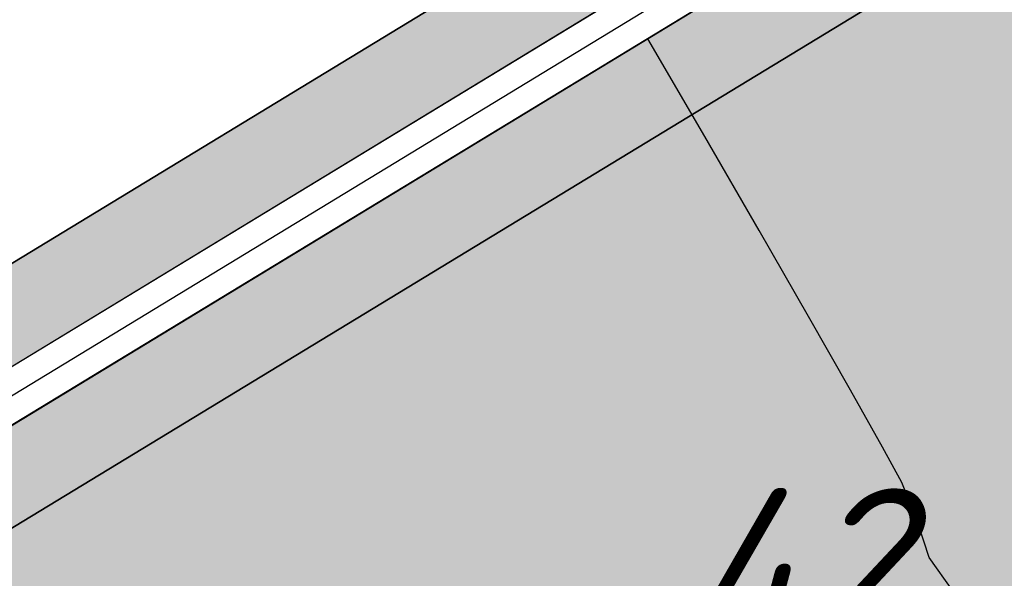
# Model space of a CAD drawing. Header units: millimetres. Extents: x -1999051 to 910003, y -179169 to 459591.
# Tile 355 of 656: x -1873378 to -1865540, y 89094 to 93539. Entities that reach past the tile are written whole.
import ezdxf

# ---------------------------------------------------------------- set-up
doc = ezdxf.new("R2010")
doc.units = ezdxf.units.MM
doc.layers.add('(032) Горизонтали утолщенные', color=32, linetype='Continuous', lineweight=30)
doc.layers.add('(040) Ограда', color=7, linetype='Continuous')
doc.layers.add('GLUXOY OG', color=7, linetype='Continuous')
doc.styles.get("Standard").update_dxf_attribs({"font": 'isocpeui.ttf'})
doc.linetypes.add('ОГРАДА_БЕТ', pattern='A,4,["|",Standard,S=0.8,R=0,X=0,Y=-0.8],4', length=8)
doc.linetypes.add('ОГРАДА_ГЛИН', pattern='A,4,["|",Standard,S=0.8,R=0,X=0,Y=-0.8],0.5,["|",Standard,S=0.8,R=0,X=0,Y=-0.8],3.5', length=8)

# ---------------------------------------------------------------- blocks, each defined once
blk = doc.blocks.new('A$C2cdd6916')
at = {"ltscale": 50}
blk.add_text('42', height=1200, dxfattribs=at).set_placement((17050.98614621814, 53722.37141121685))
blk = doc.blocks.new('A$C05d28b1e')
at = {"layer": '(032) Горизонтали утолщенные', "color": 32, "linetype": 'Continuous', "lineweight": 30, "ltscale": 600}
blk.add_lwpolyline([(-77539.24933224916, 87259.22530187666), (-78562.24779163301, 87732.53234554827), (-79729.20662964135, 88242.77629087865), (-80935.55884126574, 88755.18486055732), (-82076.73742151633, 89234.98577733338), (-83048.17536538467, 89647.40676391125), (-83745.30566788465, 89957.67554299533), (-84063.56132401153, 90131.01983734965), (-84250.65951407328, 90395.45127284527), (-84339.97052171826, 90664.69071422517), (-84469.18298464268, 90992.27749976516), (-84623.42430935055, 91275.57603369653), (-84877.64533599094, 91727.56688724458), (-85211.68074803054, 92313.30329366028), (-85605.36522894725, 92997.8384860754), (-86038.53346221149, 93746.22569778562), (-86491.02013128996, 94523.5181619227)], dxfattribs=at)
at = {"layer": '(040) Ограда', "ltscale": 600, "flags": 128}
blk.add_lwpolyline([(-65264.40736584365, 129736.0944886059), (-69527.56274084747, 127117.9602796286), (-60665.4079442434, 110685.5274772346), (-137358.727671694, 64079.83214361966), (-200340.084258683, 25825.59958398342), (-120612.5554367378, -95364.3361081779), (-115994.5822715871, -101904.9477696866)], dxfattribs=at)
at = {"layer": '(040) Ограда', "linetype": 'ОГРАДА_БЕТ', "ltscale": 600, "flags": 128}
blk.add_lwpolyline([(-64714.22453771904, 129604.5693745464), (-68996.00000000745, 126975), (-60133, 110541), (-137151.0000000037, 63738), (-199777.9999999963, 25699), (-120282.0000000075, -95139.0000000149), (-115667.8203322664, -101674.2387862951)], dxfattribs=at)

msp = doc.modelspace()

# ---------------------------------------------------------------- hatches: boundary and pattern name
at = {"true_color": 0xb1ab95}
h = msp.add_hatch(color=253, dxfattribs=at)
h.dxf.hatch_style = 1
edge = h.paths.add_edge_path(flags=17)
edge.add_line((-1866305.293710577, -141643.0551949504), (-1866718.806299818, -141074.8767272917))
edge.add_line((-1866718.806299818, -141074.8767272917), (-1867702.36811348, -141932.6525160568))
edge.add_line((-1867702.36811348, -141932.6525160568), (-1905089.009490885, -90562.30694138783))
edge.add_line((-1905089.009490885, -90562.30694138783), (-1960404.248306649, -6480.304978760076))
edge.add_arc((-1954972.863269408, -2064.418139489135), 7000.000000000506, 211.2865698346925, 219.1121955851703, ccw=False)
edge.add_line((-1960954.92734517, -5699.649823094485), (-1961404.269329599, -4960.221699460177))
edge.add_line((-1961404.269329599, -4960.221699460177), (-1980680.513713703, 24340.65908557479))
edge.add_line((-1980680.513713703, 24340.65908557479), (-1852887.967586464, 101981.6429985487))
edge.add_line((-1852887.967586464, 101981.6429985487), (-1847793.290274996, 92903.31151330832))
edge.add_line((-1847793.290274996, 92903.31151330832), (-1850604.343225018, 91241.54578196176))
edge.add_line((-1850604.343225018, 91241.54578196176), (-1847551.029094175, 86076.5411528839))
edge.add_line((-1847551.029094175, 86076.5411528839), (-1844856.184384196, 87669.60989614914))
edge.add_line((-1844856.184384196, 87669.60989614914), (-1791521.029300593, -7369.621847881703))
edge.add_line((-1791521.029300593, -7369.621847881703), (-1822145.328547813, -27631.01750570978))
edge.add_line((-1822145.328547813, -27631.01750570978), (-1822376.795857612, -32680.20600347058))
edge.add_line((-1822376.795857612, -32680.20600347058), (-1821020.411482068, -34518.19367879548))
edge.add_line((-1821020.411482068, -34518.19367879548), (-1841891.467380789, -53265.4122103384))
edge.add_line((-1841891.467380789, -53265.4122103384), (-1810924.154710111, -93193.05240681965))
edge.add_line((-1810924.154710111, -93193.05240681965), (-1857500.482916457, -133184.505605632))
edge.add_line((-1857500.482916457, -133184.505605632), (-1860367.731791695, -129846.1994198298))
edge.add_line((-1860367.731791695, -129846.1994198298), (-1864738.168142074, -133599.9379963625))
edge.add_line((-1864738.168142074, -133599.9379963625), (-1861721.017473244, -137745.5918129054))
edge.add_line((-1861721.017473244, -137745.5918129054), (-1860610.473403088, -136777.0733095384))
edge.add_line((-1860610.473403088, -136777.0733095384), (-1863151.284312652, -133818.8352404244))
edge.add_line((-1863151.284312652, -133818.8352404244), (-1860496.184039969, -131538.3873585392))
edge.add_line((-1860496.184039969, -131538.3873585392), (-1857954.835588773, -134497.2512814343))
edge.add_line((-1857954.835588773, -134497.2512814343), (-1809962.868935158, -93290.29997681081))
edge.add_line((-1809962.868935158, -93290.29997681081), (-1840939.224885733, -53350.9998461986))
edge.add_line((-1840939.224885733, -53350.9998461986), (-1820079.659104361, -34614.10219836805))
edge.add_line((-1820079.659104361, -34614.10219836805), (-1821666.162513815, -32464.2884980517))
edge.add_line((-1821666.162513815, -32464.2884980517), (-1821462.356219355, -28018.49268068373))
edge.add_line((-1821462.356219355, -28018.49268068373), (-1790592.179375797, -7594.421520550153))
edge.add_line((-1790592.179375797, -7594.421520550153), (-1852632.148581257, 102956.1337645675))
edge.add_line((-1852632.148581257, 102956.1337645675), (-1981664.113041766, 24562.13520566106))
edge.add_line((-1981664.113041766, 24562.13520566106), (-1905664.718078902, -90960.8456804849))
edge.add_line((-1905664.718078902, -90960.8456804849), (-1867818.465731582, -142962.7102545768))
edge.add_line((-1867818.465731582, -142962.7102545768), (-1866305.293710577, -141643.0551949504))
h.paths.add_polyline_path([(-1905993.694414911, -91188.5821028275), (-1982226.169800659, 24688.6929885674), (-1852485.966292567, 103512.985630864), (-1790061.407990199, -7722.878476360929), (-1821072.086317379, -28239.90706638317), (-1821260.08631736, -32340.90706638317), (-1819542.086317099, -34668.90706669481), (-1840395.08631713, -53399.9070666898), (-1809415.370722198, -93343.53894776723), (-1857694.238790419, -134800.6612544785), (-1857173.245697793, -135407.2477558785), (-1859828.345970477, -137687.6956377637), (-1860349.843345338, -137080.5220061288), (-1861484.724565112, -138070.2652230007), (-1860310.503878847, -139683.6790043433), (-1855481.057759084, -135535.7000041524), (-1856327.742670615, -134549.914116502), (-1808454.103613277, -93440.76245074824), (-1839442.843822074, -53485.49470255), (-1818601.333939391, -34764.81558626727), (-1820549.452973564, -32124.98956096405), (-1820389.113988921, -28627.38224135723), (-1789132.558065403, -7947.67814902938), (-1852230.14728736, 104487.476396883), (-1983209.769128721, 24910.16910865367), (-1906569.403002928, -91587.12084192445), (-1868000.904845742, -144581.3724151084), (-1865655.488213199, -142535.9070726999), (-1866069.00080244, -141967.7286050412), (-1867884.80722764, -143551.3146765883)])
at = {"true_color": 0x7abf6e, "transparency": 33554687}
h = msp.add_hatch(color=83, dxfattribs=at)
h.dxf.hatch_style = 1
h.paths.add_polyline_path([(-1841813.225175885, 11086.3266136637), (-1839507.989606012, 12459.62205898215), (-1841030.442656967, 15015.23595727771), (-1847462.773818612, 11183.31040376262), (-1841137.441003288, 565.5061673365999), (-1834705.109841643, 4397.431720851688), (-1836227.562892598, 6953.045619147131), (-1838532.798462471, 5579.750173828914)], flags=16)
h.paths.add_polyline_path([(-1832610.456324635, 20031.26513492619), (-1839312.22764542, 16038.8262923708), (-1837789.774594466, 13483.21239407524), (-1835484.539024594, 14856.50783939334), (-1832204.112311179, 9349.931399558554), (-1834509.347881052, 7976.635954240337), (-1832986.894830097, 5421.022055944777), (-1826285.123509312, 9413.460898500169)], flags=16)
h.paths.add_polyline_path([(-1858488.187163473, 50527.10889261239), (-1859919.483017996, 52948.2976067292), (-1860688.529671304, 52480.95678043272), (-1861181.882543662, 53292.80833295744), (-1875880.668547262, 44360.52474920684), (-1874842.030921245, 42651.36358599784), (-1871680.082769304, 44572.84319413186), (-1870855.586595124, 43216.06889208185)], flags=17)
h.paths.add_polyline_path([(-1944272.157259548, 14326.05162819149), (-1945602.179494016, 13517.81237849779), (-1944849.169412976, 12278.6741518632), (-1945703.701532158, 11759.38478891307), (-1945132.446442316, 10819.33891594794), (-1944277.870923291, 11338.65465248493), (-1943524.860842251, 10099.51642585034), (-1942326.088064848, 10827.99688659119)], flags=17)
h.paths.add_polyline_path([(-1951326.658090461, 27006.50006671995), (-1953132.407165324, 25909.16707515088), (-1952379.397084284, 24670.02884851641), (-1953233.82432051, 24150.80322173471), (-1949107.599129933, 17360.77013441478), (-1948253.067010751, 17880.05949736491), (-1946640.817120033, 15226.9735417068), (-1945245.19185695, 16075.0789990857)], flags=17)
h.paths.add_polyline_path([(-1899654.78457725, 27062.66865207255), (-1899881.24196225, 27435.32236484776), (-1896719.293810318, 29356.8019729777), (-1897757.931436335, 31065.96313618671), (-1912456.717439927, 22133.67955244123), (-1911963.364567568, 21321.82799991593), (-1912732.411220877, 20854.48717361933), (-1912065.362490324, 19726.10351130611)], flags=17)
h.paths.add_polyline_path([(-1914131.36434196, 18504.77785897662), (-1914783.556356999, 19608.02981157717), (-1915552.603010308, 19140.68898528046), (-1916045.955882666, 19952.54053780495), (-1916302.330057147, 19796.74489390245), (-1915575.283718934, 18600.33207965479), (-1920617.309150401, 15536.35108290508), (-1920747.138853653, 15749.99622830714), (-1923664.591757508, 13977.09357681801), (-1923179.248163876, 13156.08342181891)], flags=17)
edge = h.paths.add_edge_path(flags=17)
edge.add_line((-1846733.962558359, 60917.37856693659), (-1852333.559789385, 70664.02035136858))
edge.add_line((-1852333.559789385, 70664.02035136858), (-1853686.191652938, 69842.04148952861))
edge.add_line((-1853686.191652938, 69842.04148952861), (-1848363.1738196, 61082.59052808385))
edge.add_line((-1848363.1738196, 61082.59052808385), (-1852294.244494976, 58693.72398824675))
edge.add_line((-1852294.244494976, 58693.72398824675), (-1851567.198156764, 57497.31117399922))
edge.add_line((-1851567.198156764, 57497.31117399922), (-1856609.22358823, 54433.3301772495))
edge.add_line((-1856609.22358823, 54433.3301772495), (-1857336.269926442, 55629.74299149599))
edge.add_line((-1857336.269926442, 55629.74299149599), (-1857592.644100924, 55473.94734759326))
edge.add_line((-1857592.644100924, 55473.94734759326), (-1857099.291228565, 54662.09579506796))
edge.add_line((-1857099.291228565, 54662.09579506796), (-1857868.337881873, 54194.75496877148))
edge.add_line((-1857868.337881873, 54194.75496877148), (-1856422.185311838, 51748.43454494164))
edge.add_line((-1856422.185311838, 51748.43454494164), (-1847808.568793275, 56840.41004589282))
edge.add_arc((-1849335.225858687, 59422.91236043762), 3000.000000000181, 300.589634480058, 389.8780372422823)
edge = h.paths.add_edge_path(flags=17)
edge.add_line((-1953582.53771873, -5315.109583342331), (-1940925.549600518, 2376.396833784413))
edge.add_arc((-1942483.50603635, 4940.138580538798), 3000.000000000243, 301.2865698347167, 389.0884551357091)
edge.add_line((-1939861.895436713, 6398.61650765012), (-1941353.053467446, 9078.969515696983))
edge.add_line((-1941353.053467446, 9078.969515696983), (-1942486.223216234, 8390.35526264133))
edge.add_line((-1942486.223216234, 8390.35526264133), (-1941733.213135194, 7151.217036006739))
edge.add_line((-1941733.213135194, 7151.217036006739), (-1942587.788654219, 6631.901299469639))
edge.add_line((-1942587.788654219, 6631.901299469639), (-1942224.315602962, 6033.77736527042))
edge.add_line((-1942224.315602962, 6033.77736527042), (-1954872.284702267, -1652.24831914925))
edge.add_line((-1954872.284702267, -1652.24831914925), (-1955235.698851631, -1054.221312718))
edge.add_line((-1955235.698851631, -1054.221312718), (-1956090.29751648, -1573.551114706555))
edge.add_line((-1956090.29751648, -1573.551114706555), (-1956843.307598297, -334.4128867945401))
edge.add_line((-1956843.307598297, -334.4128867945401), (-1959236.115170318, -1788.494586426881))
edge.add_line((-1959236.115170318, -1788.494586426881), (-1957704.235901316, -4309.324272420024))
edge.add_arc((-1955140.494154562, -2751.367836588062), 3000.000000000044, 211.286569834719, 301.286569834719)
h.paths.add_polyline_path([(-1958634.955304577, 2613.886501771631), (-1957780.356639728, 3133.216303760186), (-1958351.61172957, 4073.262176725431), (-1959206.253794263, 3553.90600114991), (-1959959.263876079, 4793.044229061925), (-1962352.028041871, 3338.988906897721), (-1960274.752794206, -79.33342192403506), (-1957881.945224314, 1374.748276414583)], flags=17)
h.paths.add_polyline_path([(-1965881.734517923, 16464.68060954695), (-1966736.481465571, 15945.26069780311), (-1967489.491547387, 17184.39892571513), (-1969882.150814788, 15730.40734909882), (-1963390.665665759, 5048.150071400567), (-1960997.901502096, 6502.205392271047), (-1961750.91158236, 7741.343617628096), (-1960896.269517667, 8260.699793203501)], flags=17)
edge = h.paths.add_edge_path(flags=17)
edge.add_line((-1956141.950772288, 28936.35755230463), (-1955778.482108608, 28338.24083821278))
edge.add_line((-1955778.482108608, 28338.24083821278), (-1954924.054872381, 28857.46646499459))
edge.add_line((-1954924.054872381, 28857.46646499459), (-1954171.044791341, 27618.32823836))
edge.add_line((-1954171.044791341, 27618.32823836), (-1952299.692687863, 28755.52743761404))
edge.add_line((-1952299.692687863, 28755.52743761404), (-1952919.548196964, 29869.71623861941))
edge.add_arc((-1955541.158796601, 28411.23831150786), 2999.999999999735, 29.08845513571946, 121.2865698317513)
edge.add_line((-1957099.1152323, 30974.98005834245), (-1970636.464175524, 22748.48847258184))
edge.add_arc((-1969078.507739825, 20184.74672574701), 2999.999999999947, 121.286569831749, 211.2865698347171)
edge.add_line((-1971642.24948658, 18626.79028991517), (-1970920.788438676, 17439.56851360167))
edge.add_line((-1970920.788438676, 17439.56851360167), (-1968528.129173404, 18893.56008892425))
edge.add_line((-1968528.129173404, 18893.56008892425), (-1969281.139253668, 20132.6983142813))
edge.add_line((-1969281.139253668, 20132.6983142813), (-1968426.39230602, 20652.11822602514))
edge.add_line((-1968426.39230602, 20652.11822602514), (-1968789.919871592, 21250.33186788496))
edge.add_line((-1968789.919871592, 21250.33186788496), (-1956141.950772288, 28936.35755230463))
edge = h.paths.add_edge_path(flags=17)
edge.add_line((-1850204.579165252, 11877.93508021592), (-1831915.831648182, 22773.0704815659))
edge.add_line((-1831915.831648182, 22773.0704815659), (-1828241.433985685, 16605.16814247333))
edge.add_line((-1828241.433985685, 16605.16814247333), (-1823004.465183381, 19613.88813634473))
edge.add_line((-1823004.465183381, 19613.88813634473), (-1825871.086499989, 24603.52041640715))
edge.add_arc((-1828472.349800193, 23109.05420969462), 2999.999999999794, 29.87803724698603, 120.0993965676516)
edge.add_line((-1829976.854676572, 25704.52431681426), (-1853403.623395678, 12124.83111248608))
edge.add_arc((-1851899.118519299, 9529.36100536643), 2999.999999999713, 120.0993965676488, 209.6273998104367)
edge.add_line((-1854506.894375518, 8046.2881535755), (-1851553.562312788, 2853.267433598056))
edge.add_line((-1851553.562312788, 2853.267433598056), (-1846530.221790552, 5710.100368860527))
edge.add_line((-1846530.221790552, 5710.100368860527), (-1850204.579165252, 11877.93508021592))
edge = h.paths.add_edge_path(flags=17)
edge.add_line((-1841145.005548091, -9523.59647318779), (-1836507.713853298, -7029.409876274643))
edge.add_arc((-1837928.769105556, -4387.326991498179), 3000.000000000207, 298.2737704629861, 330.6005223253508)
edge.add_line((-1835315.114246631, -5860.014425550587), (-1832189.291056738, -312.4537011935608))
edge.add_arc((-1829575.636197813, -1785.14113524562), 2999.999999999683, 120.96365715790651, 150.6005223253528, ccw=False)
edge.add_line((-1831119.11900237, 787.3403189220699), (-1819565.314467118, 7719.59578707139))
edge.add_arc((-1821108.797271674, 10292.07724123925), 2999.999999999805, 300.963657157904, 389.8780372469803)
edge.add_line((-1818507.533971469, 11786.54344795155), (-1820433.624348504, 15139.09045647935))
edge.add_line((-1820433.624348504, 15139.09045647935), (-1822008.154378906, 17879.71260287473))
edge.add_line((-1822008.154378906, 17879.71260287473), (-1827217.715825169, 14886.73856113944))
edge.add_line((-1827217.715825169, 14886.73856113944), (-1823543.318162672, 8718.83622204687))
edge.add_line((-1823543.318162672, 8718.83622204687), (-1841832.065679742, -2176.299179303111))
edge.add_line((-1841832.065679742, -2176.299179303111), (-1845506.423054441, 3991.535532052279))
edge.add_line((-1845506.423054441, 3991.535532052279), (-1850564.847078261, 1114.75019611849))
edge.add_line((-1850564.847078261, 1114.75019611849), (-1845173.836656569, -8364.58644020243))
edge.add_arc((-1842566.06080035, -6881.513588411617), 3000.000000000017, 209.6273998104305, 298.2737704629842)
edge = h.paths.add_edge_path(flags=17)
edge.add_line((-1862441.132395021, -8876.447521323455), (-1857392.787177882, -18262.53330049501))
edge.add_line((-1857392.787177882, -18262.53330049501), (-1849954.40688552, -14261.76956834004))
edge.add_arc((-1851375.462137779, -11619.68668356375), 3000.000000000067, 298.2737704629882, 389.6273998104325)
edge.add_line((-1848767.686281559, -10136.61383177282), (-1853833.195749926, -1229.625024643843))
edge.add_line((-1853833.195749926, -1229.625024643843), (-1861494.788011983, -5586.862805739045))
edge.add_arc((-1864581.834697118, -6479.698409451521), 3213.566967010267, -6.30961949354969e-12, 16.13092597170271, ccw=False)
edge.add_arc((-1864581.834697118, -6479.698409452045), 3213.566967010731, -48.22975569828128, 3.126388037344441e-12, ccw=False)
edge = h.paths.add_edge_path(flags=17)
edge.add_line((-1865888.836544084, -22832.16873655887), (-1858713.82862027, -18973.06092662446))
edge.add_line((-1858713.82862027, -18973.06092662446), (-1863762.173837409, -9586.975147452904))
edge.add_arc((-1864581.834697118, -6479.69840945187), 3213.566967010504, 223.1238736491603, 284.77729662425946, ccw=False)
edge.add_line((-1866927.344956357, -8676.421941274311), (-1874570.919880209, -13023.41304986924))
edge.add_line((-1874570.919880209, -13023.41304986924), (-1869951.974681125, -21611.141104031))
edge.add_arc((-1867309.891796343, -20190.08585178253), 2999.99999999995, 208.2737704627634, 298.2737704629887)
edge = h.paths.add_edge_path(flags=17)
edge.add_line((-1866722.536999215, -4082.949297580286), (-1868219.007100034, -1300.652103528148))
edge.add_line((-1868219.007100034, -1300.652103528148), (-1868505.119765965, -1474.519487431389))
edge.add_line((-1868505.119765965, -1474.519487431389), (-1870682.646603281, 2108.774829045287))
edge.add_line((-1870682.646603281, 2108.774829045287), (-1877337.215156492, -1748.650001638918))
edge.add_arc((-1875832.710280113, -4344.120108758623), 2999.999999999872, 120.0993965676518, 208.2737704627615)
edge.add_line((-1878474.793164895, -5765.175361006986), (-1875281.645844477, -11702.00284925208))
edge.add_line((-1875281.645844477, -11702.00284925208), (-1867668.881382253, -7372.534013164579))
edge.add_arc((-1864581.834697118, -6479.698409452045), 3213.566967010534, 179.9999999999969, 196.1309259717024, ccw=False)
edge.add_arc((-1864581.834697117, -6479.69840945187), 3213.566967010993, 131.7702443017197, 180, ccw=False)
edge = h.paths.add_edge_path(flags=17)
edge.add_line((-1854574.732175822, 74.26290346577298), (-1857943.203255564, 5997.247430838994))
edge.add_arc((-1860550.979111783, 4514.174579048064), 3000.000000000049, 29.62739981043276, 120.0993965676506)
edge.add_line((-1862055.483988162, 7109.644686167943), (-1862548.427564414, 6823.902225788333))
edge.add_line((-1862548.427564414, 6823.902225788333), (-1860472.062298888, 3407.07735484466))
edge.add_line((-1860472.062298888, 3407.07735484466), (-1866935.36199696, -520.5957043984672))
edge.add_line((-1866935.36199696, -520.5957043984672), (-1865401.495556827, -3372.421671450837))
edge.add_arc((-1864581.834697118, -6479.69840945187), 3213.566967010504, 43.123873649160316, 104.77729662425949, ccw=False)
edge.add_line((-1862236.324437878, -4282.974877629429), (-1854574.732175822, 74.26290346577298))
edge = h.paths.add_edge_path(flags=17)
edge.add_line((-1892420.803915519, 13714.37618206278), (-1893277.679956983, 15124.43414170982))
edge.add_line((-1893277.679956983, 15124.43414170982), (-1889474.796368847, 17435.40285959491))
edge.add_line((-1889474.796368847, 17435.40285959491), (-1892772.470831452, 22861.98955278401))
edge.add_line((-1892772.470831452, 22861.98955278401), (-1895934.418983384, 20940.50994465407))
edge.add_line((-1895934.418983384, 20940.50994465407), (-1897577.355640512, 23644.09342520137))
edge.add_line((-1897577.355640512, 23644.09342520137), (-1910078.087009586, 16254.23369112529))
edge.add_arc((-1908367.8428183, 13789.46903579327), 3000.00000000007, 124.755902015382, 210.5896344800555)
edge.add_line((-1910950.345132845, 12262.81197038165), (-1905259.431661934, 2636.028363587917))
edge.add_line((-1905259.431661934, 2636.028363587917), (-1902888.11035248, 4077.053112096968))
edge.add_line((-1902888.11035248, 4077.053112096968), (-1904342.203028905, 6469.878740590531))
edge.add_line((-1904342.203028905, 6469.878740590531), (-1892420.803915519, 13714.37618206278))
h.paths.add_polyline_path([(-1872659.670270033, 5362.125165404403), (-1872944.500335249, 5830.835785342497), (-1873490.580370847, 6729.454095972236), (-1873661.496487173, 6625.590333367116), (-1873246.041436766, 5941.925868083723), (-1879997.228031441, 1839.307245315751), (-1880412.683081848, 2522.971710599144), (-1884343.753757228, 134.1051707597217), (-1884551.481282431, 475.9374034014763), (-1896344.693308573, -6690.662216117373), (-1897798.785984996, -4297.836587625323), (-1900212.129120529, -5764.397517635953), (-1897804.404492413, -9918.041282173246)], flags=17)
edge = h.paths.add_edge_path(flags=17)
edge.add_line((-1918311.185188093, 11387.20320148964), (-1928934.394003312, 5107.248793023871))
edge.add_arc((-1927407.7369379, 2524.746478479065), 3000.000000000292, 120.5896344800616, 209.08845513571)
edge.add_line((-1930029.347537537, 1066.268551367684), (-1918836.076999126, -19053.60857712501))
edge.add_arc((-1916214.46639949, -17595.13065001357), 2999.999999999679, 209.0884551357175, 301.2865699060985)
edge.add_line((-1914656.509960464, -20158.87239482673), (-1901223.460730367, -11995.76252382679))
edge.add_line((-1901223.460730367, -11995.76252382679), (-1903631.185358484, -7842.118759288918))
edge.add_line((-1903631.185358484, -7842.118759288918), (-1904635.43063783, -8452.387091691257))
edge.add_line((-1904635.43063783, -8452.387091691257), (-1909724.755005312, -77.49739196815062))
edge.add_line((-1909724.755005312, -77.49739196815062), (-1908678.006888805, 558.5994268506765))
edge.add_line((-1908678.006888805, 558.5994268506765), (-1914393.681552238, 10227.26921649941))
edge.add_arc((-1916976.183866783, 8700.612151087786), 3000.00000000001, 30.58963448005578, 116.4233669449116)
edge = h.paths.add_edge_path(flags=17)
edge.add_line((-1859635.347022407, 45202.30448630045), (-1868778.157658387, 39797.4936652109))
edge.add_line((-1868778.157658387, 39797.4936652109), (-1867733.259790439, 38078.03077393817))
edge.add_line((-1867733.259790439, 38078.03077393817), (-1870895.207942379, 36156.55116580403))
edge.add_line((-1870895.207942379, 36156.55116580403), (-1867597.533479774, 30729.96447261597))
edge.add_line((-1867597.533479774, 30729.96447261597), (-1863794.64989163, 33040.93319050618))
edge.add_line((-1863794.64989163, 33040.93319050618), (-1862937.773850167, 31630.87523085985))
edge.add_line((-1862937.773850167, 31630.87523085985), (-1852037.927430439, 38245.69992270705))
edge.add_line((-1852037.927430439, 38245.69992270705), (-1855526.186445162, 44146.45994494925))
edge.add_arc((-1858108.688759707, 42619.80287953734), 3000.000000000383, 30.58963448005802, 120.5896610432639)
edge = h.paths.add_edge_path(flags=17)
edge.add_arc((-1844353.287611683, 50751.36591122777), 2999.999999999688, 29.87803724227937, 120.5896344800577)
edge.add_line((-1845879.944677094, 53333.86822577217), (-1851027.004776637, 50291.16207878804))
edge.add_arc((-1849500.347711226, 47708.65976424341), 2999.999999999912, 120.5896344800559, 210.5896344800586)
edge.add_line((-1852082.85002577, 46182.00269883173), (-1848594.591011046, 40281.24267658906))
edge.add_line((-1848594.591011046, 40281.24267658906), (-1847169.709313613, 37936.48604692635))
edge.add_line((-1847169.709313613, 37936.48604692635), (-1842725.637407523, 40637.09754790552))
edge.add_line((-1842725.637407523, 40637.09754790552), (-1841219.926779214, 38159.33045717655))
edge.add_line((-1841219.926779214, 38159.33045717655), (-1835535.393338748, 41425.18329314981))
edge.add_line((-1835535.393338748, 41425.18329314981), (-1841752.024311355, 52245.83211772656))
edge = h.paths.add_edge_path(flags=17)
edge.add_line((-1830852.677698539, 33274.46279657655), (-1833542.771730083, 37956.83222604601))
edge.add_line((-1833542.771730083, 37956.83222604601), (-1839142.023668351, 34739.9749389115))
edge.add_line((-1839142.023668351, 34739.9749389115), (-1837636.313040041, 32262.20784818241))
edge.add_line((-1837636.313040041, 32262.20784818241), (-1842080.132064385, 29561.75002053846))
edge.add_line((-1842080.132064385, 29561.75002053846), (-1839271.614993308, 24940.11088110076))
edge.add_line((-1839271.614993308, 24940.11088110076), (-1831949.436122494, 29184.52648295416))
edge.add_arc((-1833453.940998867, 31779.99659007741), 3000.000000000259, 300.0993965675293, 389.8780372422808)
h.paths.add_polyline_path([(-1842732.984797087, 22933.67369100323), (-1844044.361714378, 25091.64914001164), (-1854812.077042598, 18548.23209610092), (-1854604.349517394, 18206.39986345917), (-1858535.420192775, 15817.53332361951), (-1858119.965142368, 15133.86885833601), (-1864871.151737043, 11031.2502355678), (-1865286.60678745, 11714.91470085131), (-1865457.52290377, 11611.05093824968), (-1864626.148806, 10242.95846363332)], flags=17)
h.paths.add_polyline_path([(-1835884.490314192, 13215.83193702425), (-1833837.309644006, 9779.401913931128), (-1838132.847172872, 7220.426076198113), (-1840180.027843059, 10656.85609929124)], flags=16)
edge = h.paths.add_edge_path(flags=17)
edge.add_line((-1930598.443997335, 23103.34831875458), (-1932222.14710238, 22116.6425740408))
edge.add_line((-1932222.14710238, 22116.6425740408), (-1932955.215802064, 23322.96566505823))
edge.add_line((-1932955.215802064, 23322.96566505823), (-1940176.417210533, 19305.60211650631))
edge.add_line((-1940176.417210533, 19305.60211650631), (-1934892.609767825, 9807.970825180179))
edge.add_arc((-1932270.999168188, 11266.4487522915), 2999.999999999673, 209.088455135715, 300.589634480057)
edge.add_line((-1930744.342102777, 8683.946437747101), (-1924212.249089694, 12545.42059565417))
edge.add_line((-1924212.249089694, 12545.42059565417), (-1925275.426163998, 14343.89735731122))
edge.add_line((-1925275.426163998, 14343.89735731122), (-1930598.443997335, 23103.34831875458))
edge = h.paths.add_edge_path(flags=17)
edge.add_line((-1874695.779493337, -27569.0195774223), (-1902419.051054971, -42480.09632276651))
edge.add_arc((-1903840.10630723, -39838.01343799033), 2999.999999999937, 209.0884551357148, 298.27377046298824, ccw=False)
edge.add_line((-1906461.716906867, -41296.49136510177), (-1909478.979417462, -35872.96918994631))
edge.add_line((-1909478.979417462, -35872.96918994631), (-1900708.895445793, -30993.91739889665))
edge.add_line((-1900708.895445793, -30993.91739889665), (-1897024.194282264, -37179.11535864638))
edge.add_line((-1897024.194282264, -37179.11535864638), (-1882075.723681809, -28273.87944333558))
edge.add_line((-1882075.723681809, -28273.87944333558), (-1885760.157511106, -22089.1302350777))
edge.add_line((-1885760.157511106, -22089.1302350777), (-1876822.349771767, -17281.89322342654))
edge.add_line((-1876822.349771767, -17281.89322342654), (-1873474.751860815, -23505.88144039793))
edge.add_arc((-1876116.834745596, -24926.9366926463), 2999.999999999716, -61.72622953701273, 28.27377046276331, ccw=False)
edge = h.paths.add_edge_path(flags=17)
edge.add_line((-1912907.249851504, -23776.52575967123), (-1885780.834448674, -7292.11439880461))
edge.add_arc((-1884222.878009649, -9855.856143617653), 2999.999999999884, 28.273794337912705, 121.28656990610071, ccw=False)
edge.add_line((-1881580.795717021, -8434.799790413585), (-1877769.719939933, -15520.50463357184))
edge.add_line((-1877769.719939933, -15520.50463357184), (-1886784.730600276, -20369.26555691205))
edge.add_line((-1886784.730600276, -20369.26555691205), (-1890469.164429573, -14184.51634865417))
edge.add_line((-1890469.164429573, -14184.51634865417), (-1905417.635030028, -23089.75226396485))
edge.add_line((-1905417.635030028, -23089.75226396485), (-1901732.9338665, -29274.95022371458))
edge.add_line((-1901732.9338665, -29274.95022371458), (-1910451.298035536, -34125.22879018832))
edge.add_line((-1910451.298035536, -34125.22879018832), (-1913970.904012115, -27798.7454315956))
edge.add_arc((-1911349.293412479, -26340.26750448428), 2999.999999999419, 121.28656990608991, 209.0884551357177, ccw=False)
h.paths.add_polyline_path([(-1891163.789106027, -16926.32169529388), (-1896060.701888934, -19843.55415030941), (-1894525.316386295, -22420.87666762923), (-1892205.726120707, -21039.02971525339), (-1888930.237048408, -26537.31775220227), (-1891249.827313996, -27919.16470457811), (-1889714.441811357, -30496.48722189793), (-1884817.529028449, -27579.25476688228)], flags=16)
h.paths.add_polyline_path([(-1892968.042325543, -28942.7550396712), (-1895287.632591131, -30324.60199204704), (-1898563.121663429, -24826.31395509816), (-1896243.531397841, -23444.46700272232), (-1897778.916900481, -20867.14448540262), (-1902675.829683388, -23784.37694041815), (-1896329.569605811, -34437.31001200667), (-1891432.656822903, -31520.07755699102)], flags=16)
h.paths.add_polyline_path([(-1892622.500926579, -22684.11292323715), (-1896918.038455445, -25243.08876097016), (-1894870.857785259, -28679.51878406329), (-1890575.320256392, -26120.54294633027)], flags=16)
edge = h.paths.add_edge_path()
edge.add_line((-1917865.468185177, -40917.08061558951), (-1919804.634797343, -41995.89518142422))
edge.add_line((-1919804.634797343, -41995.89518142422), (-1937306.36992268, -10536.56798578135))
edge.add_line((-1937306.36992268, -10536.56798578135), (-1934684.759323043, -9078.090058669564))
edge.add_arc((-1936143.237250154, -6456.479459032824), 2999.999999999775, 299.088455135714, 389.0884551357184)
edge.add_line((-1933521.626650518, -4998.001531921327), (-1935239.981099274, -1909.263503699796))
edge.add_arc((-1937861.59169891, -3367.741430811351), 2999.999999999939, 29.08845513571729, 121.2865698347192)
edge.add_line((-1939419.548134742, -803.9996840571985), (-1951337.6315858, -8046.482215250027))
edge.add_arc((-1954972.863269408, -2064.418139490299), 6999.999999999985, 219.1121955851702, 301.2865698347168, ccw=False)
edge.add_line((-1960404.248306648, -6480.304978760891), (-1905089.009490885, -90562.30694138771))
edge.add_line((-1905089.009490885, -90562.30694138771), (-1867702.36811348, -141932.6525160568))
edge.add_line((-1867702.36811348, -141932.6525160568), (-1866718.806299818, -141074.8767272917))
edge.add_line((-1866718.806299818, -141074.8767272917), (-1887451.416721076, -112587.6598293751))
edge.add_line((-1887451.416721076, -112587.6598293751), (-1907886.776697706, -62458.84663716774))
edge.add_line((-1907886.776697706, -62458.84663716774), (-1913522.472313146, -42714.33921187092))
edge.add_arc((-1916406.990258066, -43538.69121522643), 3000.000000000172, 15.94914245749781, 119.0884551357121)
edge = h.paths.add_edge_path(flags=17)
edge.add_line((-1863789.386992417, 84563.19966923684), (-1894693.504343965, 66681.25166808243))
edge.add_arc((-1893191.019171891, 64084.61185715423), 3000.000000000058, 120.0548210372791, 211.2865699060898)
edge.add_line((-1895754.760916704, 62526.65541812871), (-1892667.196317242, 57445.82128492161))
edge.add_line((-1892667.196317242, 57445.82128492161), (-1891641.699619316, 58069.00386053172))
edge.add_line((-1891641.699619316, 58069.00386053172), (-1890551.130111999, 56274.38463916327))
edge.add_line((-1890551.130111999, 56274.38463916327), (-1890505.88543257, 56301.87931166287))
edge.add_line((-1890505.88543257, 56301.87931166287), (-1888864.089684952, 63029.94196306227))
edge.add_line((-1888864.089684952, 63029.94196306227), (-1885704.121077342, 62258.83989528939))
edge.add_line((-1885704.121077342, 62258.83989528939), (-1884933.019009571, 65418.80850290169))
edge.add_line((-1884933.019009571, 65418.80850290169), (-1881773.050401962, 64647.70643512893))
edge.add_line((-1881773.050401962, 64647.70643512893), (-1881001.948334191, 67807.67504274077))
edge.add_line((-1881001.948334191, 67807.67504274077), (-1877841.979726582, 67036.57297496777))
edge.add_line((-1877841.979726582, 67036.57297496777), (-1877070.877658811, 70196.54158258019))
edge.add_line((-1877070.877658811, 70196.54158258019), (-1873910.909051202, 69425.43951480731))
edge.add_line((-1873910.909051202, 69425.43951480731), (-1873139.806983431, 72585.40812241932))
edge.add_line((-1873139.806983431, 72585.40812241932), (-1869979.838375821, 71814.30605464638))
edge.add_line((-1869979.838375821, 71814.30605464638), (-1869208.73630805, 74974.27466225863))
edge.add_line((-1869208.73630805, 74974.27466225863), (-1866048.767700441, 74203.1725944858))
edge.add_line((-1866048.767700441, 74203.1725944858), (-1865277.66563267, 77363.14120209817))
edge.add_line((-1865277.66563267, 77363.14120209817), (-1858549.602981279, 75721.34545447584))
edge.add_line((-1858549.602981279, 75721.34545447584), (-1857607.048691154, 76294.12488064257))
edge.add_line((-1857607.048691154, 76294.12488064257), (-1856126.990074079, 73858.57022306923))
edge.add_line((-1856126.990074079, 73858.57022306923), (-1854675.597849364, 74740.56462309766))
edge.add_line((-1854675.597849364, 74740.56462309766), (-1859685.638520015, 83461.02606480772))
edge.add_arc((-1862286.901820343, 81966.55985830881), 2999.999999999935, 29.87803724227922, 120.0548210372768)
edge = h.paths.add_edge_path(flags=17)
edge.add_line((-1908978.324164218, 58415.67325579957), (-1929583.366059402, 46493.04548617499))
edge.add_line((-1929583.366059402, 46493.04548617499), (-1946485.547457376, 36712.991733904))
edge.add_arc((-1944983.062285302, 34116.35192297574), 3000.000000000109, 120.0548210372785, 209.0884551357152)
edge.add_line((-1947604.672884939, 32657.87399586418), (-1941148.735828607, 21053.3425162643))
edge.add_line((-1941148.735828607, 21053.3425162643), (-1933994.618242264, 25033.38539108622))
edge.add_line((-1933994.618242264, 25033.38539108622), (-1934662.94552352, 26133.17130758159))
edge.add_line((-1934662.94552352, 26133.17130758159), (-1933039.242418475, 27119.87705229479))
edge.add_line((-1933039.242418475, 27119.87705229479), (-1934519.30103555, 29555.43170986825))
edge.add_line((-1934519.30103555, 29555.43170986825), (-1933576.746745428, 30128.21113603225))
edge.add_line((-1933576.746745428, 30128.21113603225), (-1931934.950997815, 36856.27378742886))
edge.add_line((-1931934.950997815, 36856.27378742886), (-1928774.982390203, 36085.17171965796))
edge.add_line((-1928774.982390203, 36085.17171965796), (-1928003.880322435, 39245.1403272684))
edge.add_line((-1928003.880322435, 39245.1403272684), (-1924843.911714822, 38474.03825949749))
edge.add_line((-1924843.911714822, 38474.03825949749), (-1924072.809647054, 41634.00686710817))
edge.add_line((-1924072.809647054, 41634.00686710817), (-1920912.841039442, 40862.90479933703))
edge.add_line((-1920912.841039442, 40862.90479933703), (-1920141.738971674, 44022.87340694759))
edge.add_line((-1920141.738971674, 44022.87340694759), (-1916981.770364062, 43251.77133917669))
edge.add_line((-1916981.770364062, 43251.77133917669), (-1916210.668296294, 46411.73994678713))
edge.add_line((-1916210.668296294, 46411.73994678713), (-1913050.699688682, 45640.63787901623))
edge.add_line((-1913050.699688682, 45640.63787901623), (-1912279.597620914, 48800.60648662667))
edge.add_line((-1912279.597620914, 48800.60648662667), (-1909119.629013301, 48029.50441885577))
edge.add_line((-1909119.629013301, 48029.50441885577), (-1908348.526945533, 51189.47302646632))
edge.add_line((-1908348.526945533, 51189.47302646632), (-1901620.464294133, 49547.67727884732))
edge.add_line((-1901620.464294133, 49547.67727884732), (-1901575.219614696, 49575.17195135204))
edge.add_line((-1901575.219614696, 49575.17195135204), (-1902665.789122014, 51369.79117272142))
edge.add_line((-1902665.789122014, 51369.79117272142), (-1901640.292424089, 51992.97374833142))
edge.add_line((-1901640.292424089, 51992.97374833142), (-1904912.09724733, 57376.98988389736))
edge.add_arc((-1907475.838992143, 55819.03344487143), 2999.999999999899, 31.28656990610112, 120.0548210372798)
edge = h.paths.add_edge_path(flags=17)
edge.add_arc((-1864581.834697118, -6479.69840945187), 1697.05393394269, -180, 0, ccw=False)
edge.add_arc((-1864581.834697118, -6479.69840945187), 1697.05393394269, 0, 180, ccw=False)
edge = h.paths.add_edge_path(flags=17)
edge.add_line((-1878577.620122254, -114584.1236685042), (-1882114.313154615, -109724.6033538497))
edge.add_arc((-1879688.697773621, -107959.2733497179), 2999.99999999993, 129.3937167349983, 216.0466201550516, ccw=False)
edge.add_line((-1881592.635079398, -105640.8638225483), (-1870247.457522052, -96323.91332741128))
edge.add_arc((-1868343.520216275, -98642.32285458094), 2999.999999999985, 39.39371673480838, 129.3937167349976, ccw=False)
edge.add_line((-1866025.110689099, -96738.38554881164), (-1862217.236077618, -101375.2046030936))
edge.add_arc((-1864535.645604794, -103279.1419088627), 3000.000000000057, -50.60628326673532, 39.39371673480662, ccw=False)
edge.add_line((-1862631.708299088, -105597.55143609), (-1874248.067435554, -115137.2031915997))
edge.add_arc((-1876152.00474126, -112818.7936643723), 3000.000000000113, 216.0466201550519, 309.39371673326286, ccw=False)
edge = h.paths.add_edge_path()
edge.add_line((-1822376.795857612, -32680.20600347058), (-1822145.328547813, -27631.01750570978))
edge.add_line((-1822145.328547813, -27631.01750570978), (-1791521.029300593, -7369.621847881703))
edge.add_line((-1791521.029300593, -7369.621847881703), (-1844856.184384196, 87669.60989614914))
edge.add_line((-1844856.184384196, 87669.60989614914), (-1847551.029094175, 86076.5411528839))
edge.add_line((-1847551.029094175, 86076.5411528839), (-1850604.343225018, 91241.54578196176))
edge.add_line((-1850604.343225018, 91241.54578196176), (-1847793.290274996, 92903.31151330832))
edge.add_line((-1847793.290274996, 92903.31151330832), (-1852887.967586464, 101981.6429985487))
edge.add_line((-1852887.967586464, 101981.6429985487), (-1980680.513713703, 24340.65908557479))
edge.add_line((-1980680.513713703, 24340.65908557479), (-1961404.269329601, -4960.221699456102))
edge.add_line((-1961404.269329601, -4960.221699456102), (-1978008.853802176, 22363.94823287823))
edge.add_line((-1978008.853802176, 22363.94823287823), (-1979229.253009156, 24372.21259374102))
edge.add_line((-1979229.253009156, 24372.21259374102), (-1974486.330778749, 27254.43200745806))
edge.add_line((-1974486.330778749, 27254.43200745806), (-1973265.931568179, 25246.1676406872))
edge.add_line((-1973265.931568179, 25246.1676406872), (-1952884.008166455, 37632.02857170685))
edge.add_line((-1952884.008166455, 37632.02857170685), (-1865792.700555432, 88025.38608335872))
edge.add_arc((-1862286.901820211, 81966.55985807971), 7000.000000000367, 29.878037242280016, 120.05482104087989, ccw=False)
edge.add_line((-1856217.287452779, 85453.64767324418), (-1823910.685044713, 29220.8745018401))
edge.add_line((-1823910.685044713, 29220.8745018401), (-1815039.182904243, 13779.16505640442))
edge.add_arc((-1821108.797271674, 10292.07724123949), 6999.999999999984, -59.036342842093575, 29.878037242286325, ccw=False)
edge.add_line((-1817507.337394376, 4289.620514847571), (-1828153.722787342, -2098.185608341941))
edge.add_arc((-1826610.239982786, -4670.667062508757), 2999.999999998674, 120.963657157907, 150.6005223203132)
edge.add_line((-1829223.894841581, -3197.979628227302), (-1831545.684684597, -7318.580621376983))
edge.add_arc((-1839386.649260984, -2900.518318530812), 8999.999999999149, 298.27377046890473, 330.60052232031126, ccw=False)
edge.add_line((-1835123.483503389, -10826.76697241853), (-1897874.537580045, -44577.68202368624))
edge.add_arc((-1896453.482327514, -47219.76490831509), 2999.999999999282, 118.273770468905, 165.4416731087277)
edge.add_line((-1899357.159086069, -46465.66857373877), (-1902441.766360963, -58343.06678229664))
edge.add_arc((-1899538.089602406, -59097.16311687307), 3000.000000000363, 165.4416731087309, 202.1786080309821)
edge.add_line((-1902316.12437547, -60229.64834840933), (-1886366.597086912, -99354.52184583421))
edge.add_arc((-1883588.562313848, -98222.03661429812), 3000.000000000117, 202.1786080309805, 309.3937167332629)
edge.add_line((-1881684.625008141, -100540.4461415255), (-1872786.040596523, -93232.70062448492))
edge.add_arc((-1874689.97790223, -90914.29109725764), 2999.999999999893, 309.3937167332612, 399.3937167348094)
edge.add_line((-1872371.568375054, -89010.35379148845), (-1874275.505680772, -86691.9442643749))
edge.add_line((-1874275.505680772, -86691.9442643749), (-1844136.182260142, -61940.75964468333))
edge.add_line((-1844136.182260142, -61940.75964468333), (-1827631.362929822, -82038.5487177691))
edge.add_line((-1827631.362929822, -82038.5487177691), (-1826362.324110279, -83584.36036002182))
edge.add_line((-1826362.324110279, -83584.36036002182), (-1826364.345688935, -83586.01998123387))
edge.add_line((-1826364.345688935, -83586.01998123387), (-1823829.587292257, -86673.60010844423))
edge.add_line((-1823829.587292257, -86673.60010844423), (-1826925.253734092, -89214.99698996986))
edge.add_line((-1826925.253734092, -89214.99698996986), (-1829463.331373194, -86123.3737054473))
edge.add_line((-1829463.331373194, -86123.3737054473), (-1829459.288215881, -86120.0544630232))
edge.add_line((-1829459.288215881, -86120.0544630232), (-1830725.007793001, -84578.2859780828))
edge.add_line((-1830725.007793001, -84578.2859780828), (-1857774.715697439, -106784.8268332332))
edge.add_line((-1857774.715697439, -106784.8268332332), (-1872161.45365874, -118599.5846619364))
edge.add_arc((-1870257.516353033, -120917.9941891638), 3000.000000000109, 129.3937167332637, 216.0466201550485)
edge.add_line((-1872683.131734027, -122683.3241932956), (-1864738.168142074, -133599.9379963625))
edge.add_line((-1864738.168142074, -133599.9379963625), (-1860367.731791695, -129846.1994198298))
edge.add_line((-1860367.731791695, -129846.1994198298), (-1857500.482916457, -133184.505605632))
edge.add_line((-1857500.482916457, -133184.505605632), (-1810924.154710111, -93193.05240681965))
edge.add_line((-1810924.154710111, -93193.05240681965), (-1841891.467380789, -53265.4122103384))
edge.add_line((-1841891.467380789, -53265.4122103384), (-1821020.411482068, -34518.19367879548))
edge.add_line((-1821020.411482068, -34518.19367879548), (-1822376.795857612, -32680.20600347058))

# ---------------------------------------------------------------- linework, layer by layer
for points in [[(-1865608.911194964, -142495.2867090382), (-1868000.904845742, -144581.3724151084), (-1906569.403002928, -91587.12084192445), (-1983209.769128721, 24910.16910865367), (-1852230.14728736, 104487.476396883), (-1789132.558065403, -7947.67814902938), (-1820389.113988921, -28627.38224135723), (-1820549.452973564, -32124.98956096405), (-1818601.333939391, -34764.81558626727), (-1839442.843822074, -53485.49470255), (-1808454.103613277, -93440.76245074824), (-1856327.742670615, -134549.914116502), (-1855481.057759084, -135535.7000041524), (-1860310.503878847, -139683.6790043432)], [(-1789132.558065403, -7947.67814902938), (-1852230.14728736, 104487.476396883), (-1983209.769128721, 24910.16910865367)], [(-1982226.169800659, 24688.6929885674), (-1852485.966292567, 103512.985630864), (-1790061.407990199, -7722.878476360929)], [(-1790592.179375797, -7594.421520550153), (-1852632.148581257, 102956.1337645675), (-1981664.113041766, 24562.13520566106)], [(-1847793.290274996, 92903.31151330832), (-1852887.967586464, 101981.6429985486), (-1980680.513713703, 24340.65908557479), (-1905089.009490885, -90562.30694138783), (-1867702.36811348, -141932.6525160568), (-1866718.806299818, -141074.8767272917)], [(-1791521.029300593, -7369.621847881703), (-1844856.184384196, 87669.60989614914), (-1847551.029094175, 86076.5411528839), (-1850604.343225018, 91241.54578196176), (-1847793.290274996, 92903.31151330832), (-1852887.967586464, 101981.6429985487), (-1980680.513713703, 24340.65908557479)], [(-1980680.513713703, 24340.65908557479), (-1852887.967586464, 101981.6429985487), (-1847793.290274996, 92903.31151330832), (-1850604.343225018, 91241.54578196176), (-1847551.029094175, 86076.5411528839), (-1844856.184384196, 87669.60989614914), (-1791521.029300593, -7369.621847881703)]]:
    msp.add_lwpolyline(points)
at = {"layer": 'GLUXOY OG', "color": 186, "linetype": 'ОГРАДА_ГЛИН', "lineweight": 30, "ltscale": 400}
for points in [[(-1867884.80722764, -143551.3146765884), (-1905993.694414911, -91188.5821028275), (-1982226.169800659, 24688.6929885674), (-1852485.966292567, 103512.985630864), (-1790061.407990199, -7722.878476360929), (-1821072.086317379, -28239.90706638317), (-1821260.08631736, -32340.90706638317), (-1819542.086317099, -34668.90706669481), (-1840395.08631713, -53399.9070666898), (-1809415.370722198, -93343.53894776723)], [(-1809962.868935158, -93290.29997681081), (-1840939.224885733, -53350.9998461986), (-1820079.659104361, -34614.10219836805), (-1821666.162513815, -32464.2884980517), (-1821462.356219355, -28018.49268068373), (-1790592.179375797, -7594.421520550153), (-1852632.148581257, 102956.1337645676), (-1981664.113041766, 24562.13520566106), (-1905664.718078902, -90960.84568048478), (-1867818.465731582, -142962.7102545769)]]:
    msp.add_lwpolyline(points, dxfattribs=at)
at = {"layer": 'GLUXOY OG', "color": 186, "lineweight": 30, "ltscale": 400}
msp.add_lwpolyline([(-1809689.119828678, -93316.91946228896), (-1840667.155601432, -53375.4534564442), (-1819810.87271073, -34641.50463253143), (-1821463.124415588, -32402.59778221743), (-1821267.221268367, -28129.19987353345), (-1790326.793682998, -7658.649998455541), (-1852559.057436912, 103234.5596977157), (-1981945.141421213, 24625.41409711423), (-1905829.206246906, -91074.7138916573), (-1867851.636479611, -143257.0124655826)], dxfattribs=at)

# ---------------------------------------------------------------- block references
msp.add_blockref('A$C2cdd6916', (-1885102.165654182, 34887.56225342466, -3655.999999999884))

# ---------------------------------------------------------------- next in the draw order: block references
at = {"color": 5, "lineweight": 50}
msp.add_blockref('A$C05d28b1e', (-1781886.086317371, -1136.907066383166), dxfattribs=at)

doc.saveas('drawing.dxf')
